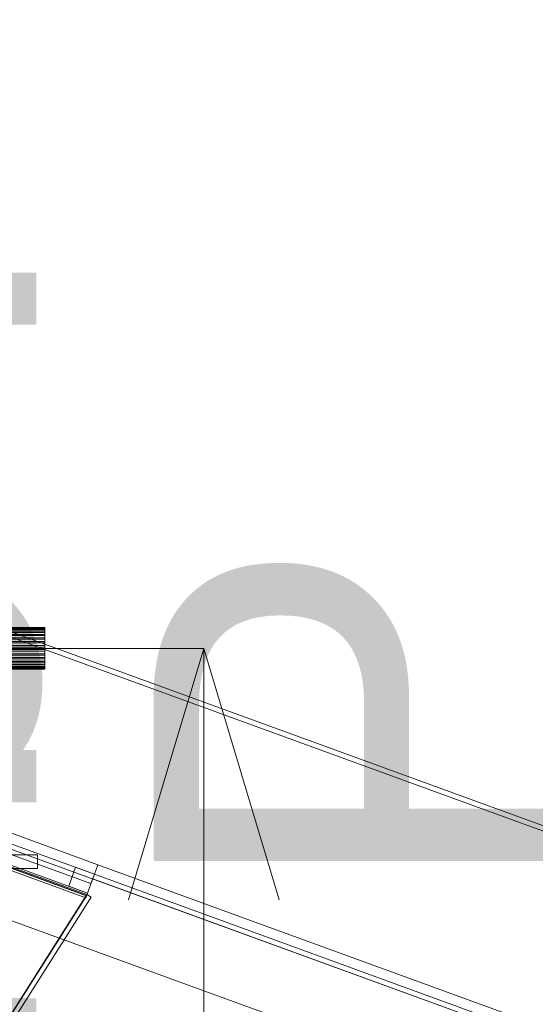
# Model space of a CAD drawing. Header units: millimetres. Extents: x -4738 to 65662, y -68080 to 6847.
# Tile 968 of 1056: x 27790 to 28098, y 758 to 1345. Entities that reach past the tile are written whole.
import ezdxf

# ---------------------------------------------------------------- set-up
doc = ezdxf.new("R2010")
doc.units = ezdxf.units.MM
for name, color, linetype, lineweight in [('COTAS_P', 1, 'Continuous', 0), ('lateral_bajante_movil', 7, 'Continuous', 0), ('lateral_C09', 7, 'Continuous', 0)]:
    doc.layers.add(name, color=color, linetype=linetype, lineweight=lineweight)
doc.dimstyles.new('R19_100', dxfattribs={"dimtxt": 250, "dimasz": 150, "dimexe": 150, "dimexo": 80, "dimgap": 100, "dimtad": 1, "dimtih": 1, "dimtoh": 1, "dimdsep": 46, "dimcen": 0.09, "dimadec": 0, "dimazin": 0, "dimtfac": 1, "dimtdec": 4, "dimtofl": 0, "dimtmove": 0, "dimatfit": 3, "dimfxl": 1, "dimtolj": 1, "dimtzin": 0, "dimarcsym": 0})

# ---------------------------------------------------------------- blocks, each defined once
blk = doc.blocks.new('DIM_R30_16')
at = {"layer": 'COTAS_P'}
for p, q in [((27500.07, 400), (27900.07, 400)), ((27900.07, 400), (27855.07, 250)), ((27900.07, 0), (27900.07, 400)), ((27900.07, 400), (27945.07, 250)), ((27900.07, 0), (27855.07, 150)), ((27900.07, 0), (27945.07, 150)), ((27500.07, 0), (27900.07, 0))]:
    blk.add_line(p, q, dxfattribs=at)
blk.add_text('400 P', height=250, rotation=90, dxfattribs=at).set_placement((27800.07, 200))
blk = doc.blocks.new('DIM_R30_17')
at = {"layer": 'COTAS_P'}
for p, q in [((27500.07, 970), (27900.07, 970)), ((27900.07, 970), (27855.07, 820)), ((27900.07, 0), (27900.07, 970)), ((27900.07, 970), (27945.07, 820)), ((27900.07, 0), (27855.07, 150)), ((27900.07, 0), (27945.07, 150)), ((27500.07, 0), (27900.07, 0))]:
    blk.add_line(p, q, dxfattribs=at)
blk.add_text('970 P', height=250, rotation=90, dxfattribs=at).set_placement((27800.07, 485))
blk = doc.blocks.new('DIM_R30_18')
at = {"layer": 'COTAS_P'}
for p, q in [((27820, 330), (28220, 330)), ((28220, 330), (28175, 180)), ((28220, 0), (28220, 330)), ((28220, 330), (28265, 180)), ((28220, 0), (28175, 150)), ((28220, 0), (28265, 150)), ((27820, 0), (28220, 0))]:
    blk.add_line(p, q, dxfattribs=at)
blk.add_text('330 P', height=250, rotation=90, dxfattribs=at).set_placement((28120, 165))

msp = doc.modelspace()

# ---------------------------------------------------------------- linework, layer by layer
at = {"layer": 'lateral_bajante_movil'}
for p, q in [((26849.041, 1317.181), (28352.55, 769.949)), ((26850.067, 1320), (28353.576, 772.768)), ((26846.989, 1191.543), (28350.498, 644.311)), ((28353.576, 643.19), (26850.067, 1190.422)), ((26833.309, 1153.955), (28336.817, 606.723)), ((27084.991, 1114.495), (27836.745, 840.879)), ((27834.693, 835.241), (27082.939, 1108.857)), ((27080.886, 1103.219), (27832.64, 829.603)), ((27077.808, 1094.761), (27829.562, 821.145)), ((27829.98, 822.293), (27078.226, 1095.909)), ((27078.287, 1096.076), (27830.041, 822.46)), ((27830.246, 823.025), (27078.492, 1096.641)), ((27078.834, 1097.58), (27830.588, 823.964)), ((27770.656, 846.704), (27800.656, 846.704)), ((27800.656, 846.704), (27800.656, 838.704)), ((27834.693, 835.241), (27836.745, 840.879)), ((27836.745, 840.879), (28353.576, 652.768)), ((27770.656, 838.704), (27800.656, 838.704)), ((27819.312, 828.069), (27823.416, 839.345)), ((27823.416, 839.345), (27834.693, 835.241)), ((27834.693, 835.241), (27830.588, 823.964)), ((27834.693, 835.241), (27832.64, 829.603)), ((27833.667, 832.422), (27834.693, 835.241)), ((27834.693, 835.241), (28351.524, 647.13)), ((27833.667, 832.422), (28350.498, 644.311)), ((27650.067, 540), (27830.246, 823.025)), ((27819.312, 828.069), (27830.588, 823.964)), ((27830.588, 823.964), (27829.562, 821.145)), ((27829.98, 822.293), (27830.246, 823.025)), ((27830.246, 823.025), (27830.041, 822.46)), ((27830.246, 823.025), (27832.777, 821.414)), ((27649.801, 539.269), (27829.98, 822.293)), ((27830.041, 822.46), (27649.862, 539.435)), ((27832.777, 821.414), (27652.598, 538.389))]:
    msp.add_line(p, q, dxfattribs=at)
at = {"layer": 'lateral_C09'}
for p, q in [((27195.067, 982.475), (27805.067, 982.475)), ((27195.067, 982.389), (27805.067, 982.389)), ((27195.067, 982.083), (27805.067, 982.083)), ((27195.067, 981.826), (27805.067, 981.826)), ((27805.067, 982.083), (27805.067, 982.475)), ((27805.067, 982.475), (27805.067, 982.389)), ((27805.067, 982.389), (27805.067, 981.826)), ((27805.067, 981.226), (27805.067, 982.083)), ((27805.067, 981.826), (27805.067, 980.808)), ((27195.067, 981.226), (27805.067, 981.226)), ((27195.067, 980.808), (27805.067, 980.808)), ((27195.067, 979.938), (27805.067, 979.938)), ((27195.067, 979.375), (27805.067, 979.375)), ((27195.067, 978.267), (27805.067, 978.267)), ((27195.067, 977.582), (27805.067, 977.582)), ((27195.067, 976.28), (27805.067, 976.28)), ((27195.067, 975.498), (27805.067, 975.498)), ((27805.067, 979.938), (27805.067, 981.226)), ((27805.067, 980.808), (27805.067, 979.375)), ((27805.067, 978.267), (27805.067, 979.938)), ((27805.067, 979.375), (27805.067, 977.582)), ((27805.067, 976.28), (27805.067, 978.267)), ((27805.067, 977.582), (27805.067, 975.498)), ((27805.067, 974.05), (27805.067, 976.28)), ((27805.067, 975.498), (27805.067, 973.202)), ((27195.067, 974.05), (27805.067, 974.05)), ((27195.067, 973.202), (27805.067, 973.202)), ((27805.067, 971.665), (27195.067, 971.665)), ((27195.067, 970.783), (27805.067, 970.783)), ((27805.067, 971.665), (27805.067, 974.05)), ((27805.067, 973.202), (27805.067, 970.783)), ((27805.067, 969.217), (27805.067, 971.665)), ((27805.067, 970.783), (27805.067, 968.335)), ((27195.067, 969.217), (27805.067, 969.217)), ((27195.067, 968.335), (27805.067, 968.335)), ((27195.067, 966.798), (27805.067, 966.798)), ((27195.067, 965.95), (27805.067, 965.95)), ((27195.067, 964.502), (27805.067, 964.502)), ((27195.067, 963.72), (27805.067, 963.72)), ((27805.067, 966.798), (27805.067, 969.217)), ((27805.067, 968.335), (27805.067, 965.95)), ((27805.067, 964.502), (27805.067, 966.798)), ((27805.067, 965.95), (27805.067, 963.72)), ((27805.067, 962.418), (27805.067, 964.502)), ((27805.067, 963.72), (27805.067, 961.733)), ((27195.067, 962.418), (27805.067, 962.418)), ((27195.067, 961.733), (27805.067, 961.733)), ((27195.067, 960.625), (27805.067, 960.625)), ((27195.067, 960.062), (27805.067, 960.062)), ((27195.067, 959.192), (27805.067, 959.192)), ((27195.067, 958.774), (27805.067, 958.774)), ((27195.067, 958.174), (27805.067, 958.174)), ((27195.067, 957.917), (27805.067, 957.917)), ((27805.067, 960.625), (27805.067, 962.418)), ((27805.067, 961.733), (27805.067, 960.062)), ((27805.067, 959.192), (27805.067, 960.625)), ((27805.067, 960.062), (27805.067, 958.774)), ((27805.067, 958.174), (27805.067, 959.192)), ((27805.067, 958.774), (27805.067, 957.917)), ((27805.067, 957.611), (27805.067, 958.174)), ((27805.067, 957.917), (27805.067, 957.525)), ((27195.067, 957.611), (27805.067, 957.611)), ((27195.067, 957.525), (27805.067, 957.525)), ((27805.067, 957.525), (27805.067, 957.611))]:
    msp.add_line(p, q, dxfattribs=at)

# ---------------------------------------------------------------- dimensions: what is measured, and where the dimension line sits
at = {"layer": 'COTAS_P'}
for p1, p2, picture, middle in [((27500.067, 0), (27500.067, 970), 'DIM_R30_17', (27900.067, 485)), ((27500.067, 0), (27500.067, 400), 'DIM_R30_16', (27900.067, 200)), ((27820, 0), (27820, 330), 'DIM_R30_18', (28220, 165))]:
    dim = msp.add_aligned_dim(p1=p1, p2=p2, distance=-400, text='<> P', dimstyle='R19_100', dxfattribs=at)
    dim.commit()
    dim.dimension.update_dxf_attribs({"geometry": picture, "text_midpoint": middle})

doc.saveas('drawing.dxf')
